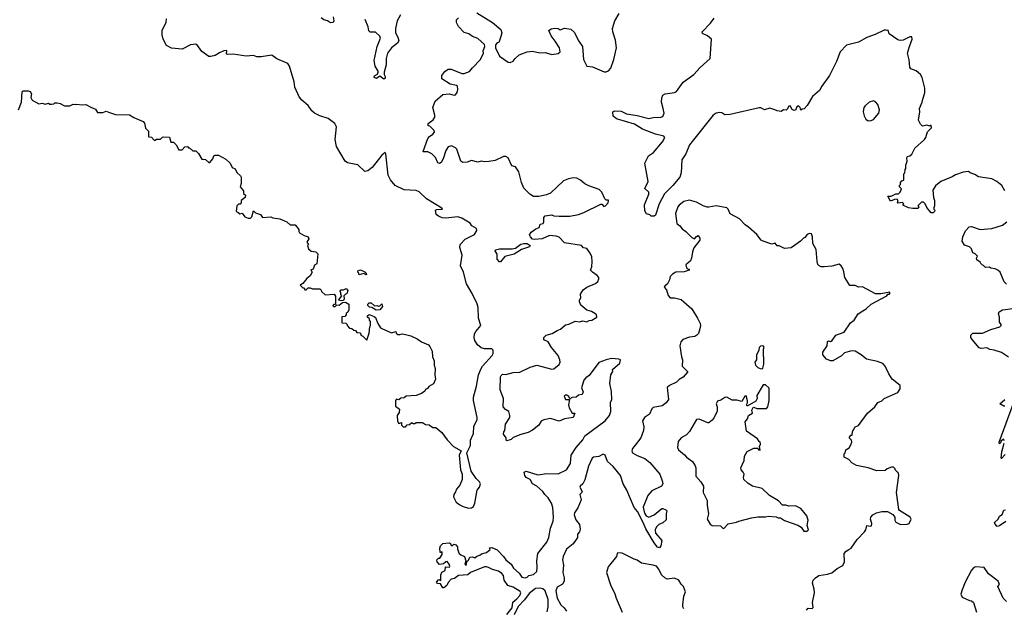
# Model space of a CAD drawing. Extents: x 2293878 to 2522763, y 823964 to 1006972.
# Tile 315 of 407: x 2391186 to 2400401, y 969541 to 975047. Entities that reach past the tile are written whole.
import ezdxf

# ---------------------------------------------------------------- set-up
doc = ezdxf.new("R2010")
doc.units = 0

msp = doc.modelspace()

# ---------------------------------------------------------------- linework, layer by layer
at = {"layer": '0CON20XD'}
for points in [[(2394795, 972103.3), (2394845, 972091.2), (2394905, 972062.5), (2394945, 972034.3), (2395011.2, 972005), (2395025, 971991.2), (2395045.7, 971945), (2395050, 971895), (2395064, 971855), (2395064.2, 971815), (2395074, 971785), (2395070, 971725), (2395076, 971685), (2395057.7, 971642.3), (2395015, 971617.5), (2395003, 971597), (2394983.6, 971586.4), (2394976.4, 971573.6), (2394945, 971550), (2394895, 971532.5), (2394803, 971527), (2394785, 971510), (2394751.7, 971508.3), (2394735, 971490), (2394711.7, 971498.3), (2394702.5, 971485), (2394703, 971433), (2394740, 971405), (2394737.5, 971372.5), (2394720, 971345), (2394723, 971293), (2394735, 971270), (2394758.3, 971278.3), (2394760, 971255), (2394775, 971240), (2394795, 971240), (2394811.7, 971258.3), (2394835, 971260), (2394855, 971280), (2394865, 971270), (2394885, 971270), (2394895, 971280), (2394955, 971280), (2394985, 971260), (2395017, 971257), (2395053, 971233), (2395081.7, 971231.7), (2395137.5, 971185), (2395185, 971117.5), (2395246.1, 971056.1), (2395317.5, 971015), (2395300, 970975), (2395311.2, 970835), (2395326.2, 970795), (2395326.7, 970745), (2395305.9, 970694.1), (2395272.5, 970655), (2395265, 970630), (2395247.5, 970605), (2395246.2, 970585), (2395270, 970535), (2395305, 970507.8), (2395335, 970493.6), (2395385, 970477.9), (2395415, 970479.5), (2395431.5, 970495), (2395446.2, 970525), (2395466.7, 970645), (2395487.8, 970675), (2395498.1, 970705), (2395490, 970725), (2395458.9, 970755), (2395411.4, 970825), (2395370, 970995), (2395404.6, 971065), (2395405.3, 971115), (2395432.1, 971175), (2395434.7, 971245), (2395466.2, 971305), (2395467.3, 971325), (2395433.7, 971485), (2395433.6, 971515), (2395462.3, 971617.7), (2395480, 971725), (2395503.4, 971785), (2395518.2, 971805), (2395606.2, 971905), (2395615.5, 971925), (2395615.5, 971955.5), (2395605, 971967.5), (2395535, 971967.2), (2395505, 971977.6), (2395470, 972005), (2395444.7, 972045), (2395438.4, 972075), (2395442.8, 972107.3), (2395455, 972130), (2395501.8, 972185), (2395478.8, 972255), (2395477.5, 972355), (2395468.2, 972388.2), (2395421.4, 972485), (2395365.9, 972575), (2395338.1, 972685), (2395311.5, 972745), (2395326.2, 972845), (2395304.3, 972915), (2395308.6, 972945), (2395355, 972993.5), (2395443.5, 973036.5), (2395464.2, 973075), (2395460.8, 973095), (2395417.5, 973117.5), (2395401.8, 973145), (2395325, 973189.6), (2395285, 973204.5), (2395175, 973191.5), (2395140, 973195), (2395105, 973208.9), (2395083.3, 973225), (2395075.8, 973264.2), (2395088.6, 973271.4), (2395142.5, 973275), (2395136, 973285), (2394992.2, 973372.2), (2394925.8, 973435.8), (2394895, 973448.1), (2394784.5, 973454.5), (2394699.5, 973495), (2394655, 973548.1), (2394633.6, 973593.6), (2394612, 973792), (2394605, 973803.3), (2394575, 973781.2), (2394484.4, 973665.6), (2394445, 973632.7), (2394415, 973628.5), (2394349, 973689), (2394300.3, 973699.7), (2394255, 973708.4), (2394233.1, 973723.1), (2394152.1, 973862.1), (2394137.6, 973925), (2394150, 974045), (2394135, 974077.5), (2394071.7, 974121.7), (2393995, 974147.5), (2393945, 974172.5), (2393920, 974195), (2393885, 974243.8), (2393825.8, 974295), (2393800.8, 974325), (2393761.9, 974415), (2393754.2, 974465), (2393712.4, 974612.4), (2393695.8, 974635.8), (2393591.7, 974681.7), (2393545, 974716.7), (2393445, 974698.8), (2393405, 974701.2), (2393375, 974713.3), (2393305, 974706.7), (2393183.6, 974723.6), (2393135, 974720), (2393122.5, 974725), (2393125, 974757.5), (2393095, 974756), (2393055, 974737.5), (2393015, 974711.4), (2392975, 974702), (2392955, 974703.8), (2392889.1, 974749.1), (2392845, 974813.8), (2392835, 974818.6), (2392785, 974812.9), (2392705, 974771.8), (2392605, 974780.8), (2392559.5, 974805), (2392527.1, 974865), (2392518.2, 974905), (2392520, 974945), (2392555.8, 975025), (2392560, 975055)], [(2394120, 975075), (2394126.7, 975035), (2394118.3, 975021.7), (2394095, 975017.5), (2394065, 975037.5), (2394032.5, 975045), (2394007.5, 975065)], [(2394748.9, 975091.1), (2394717.1, 975035), (2394704.2, 974965), (2394704.2, 974925), (2394725.8, 974885), (2394735, 974850), (2394721.2, 974828.8), (2394666, 974785), (2394626.7, 974735), (2394616.7, 974685), (2394616.7, 974625), (2394597.5, 974555), (2394597.5, 974535), (2394607.5, 974515), (2394605, 974500), (2394595, 974490), (2394555, 974517.5), (2394525, 974497.5), (2394502.5, 974505), (2394505, 974522.5), (2394533.3, 974536.7), (2394541.2, 974555), (2394542, 974565), (2394512.6, 974612.6), (2394503.3, 974665), (2394531.2, 974795), (2394561.2, 974875), (2394555, 974892.5), (2394515, 974930), (2394465, 974930), (2394453.8, 974943.8), (2394448.3, 974981.7), (2394419.2, 975049.2)], [(2395205, 969952.5), (2395185, 969977.5), (2395173, 969977), (2395151.7, 969958.3), (2395115, 969950), (2395092.5, 969975), (2395090, 969995), (2395105, 970010), (2395118.3, 970011.7), (2395140, 970045), (2395140, 970065), (2395135, 970070), (2395125, 970060), (2395120, 970065), (2395116.7, 970105), (2395123.8, 970125), (2395145, 970146.7), (2395205, 970152.5), (2395216.4, 970146.4), (2395225, 970130), (2395235, 970130), (2395248.3, 970141.7), (2395266.4, 970136.4), (2395282.5, 970115), (2395282.5, 970095), (2395300, 970055), (2395315, 970040), (2395350, 970025), (2395360, 969985), (2395352.5, 969955), (2395365, 969942.5), (2395370, 969975), (2395385, 969990), (2395400, 970020), (2395425, 970022.5), (2395446.7, 970013.3), (2395465, 970030), (2395491.7, 970038.3), (2395508.3, 970051.7), (2395555, 970062.5), (2395588.3, 970091.7), (2395581.7, 970108.3), (2395605, 970110), (2395655, 970086.7), (2395715, 970026.7), (2395735, 969993.3), (2395785, 969953.8), (2395805.9, 969915.9), (2395859.7, 969869.7), (2395885, 969832.5), (2395915, 969826.7), (2395935, 969833.3), (2395952.3, 969847.7), (2395995, 969858), (2396025.6, 969884.4), (2396030, 969925), (2396024.5, 969985.5), (2396035.6, 970055), (2396119.3, 970160.7), (2396137.1, 970205), (2396155, 970291.2), (2396177.1, 970355), (2396181.4, 970395), (2396173.8, 970485), (2396163.3, 970525), (2396132.5, 970575), (2396100, 970605), (2396082.5, 970635), (2396025, 970683.3), (2395984.3, 970704.3), (2395962.5, 970745), (2395924.3, 970764.3), (2395912, 970785), (2395907.5, 970815), (2395925, 970823.3), (2396035, 970788.8), (2396117.7, 970802.3), (2396225, 970799.4), (2396303.8, 970835), (2396340, 970895), (2396346.7, 970975), (2396394, 971046), (2396455, 971118), (2396474.5, 971155.5), (2396665, 971296), (2396705.7, 971344.3), (2396718.8, 971381.2), (2396716.2, 971465), (2396726, 971495), (2396725, 971570), (2396708.8, 971645), (2396718, 971725), (2396736.7, 971755), (2396733.3, 971775), (2396803.3, 971835), (2396807.5, 971865), (2396793, 971873), (2396725, 971876.7), (2396675, 971866), (2396605, 971840.6), (2396515, 971720), (2396483, 971697), (2396465.5, 971674.5), (2396442.5, 971605), (2396458.8, 971565), (2396449.2, 971540.8), (2396416.4, 971533.6), (2396395, 971516.7), (2396355.9, 971514.1), (2396335, 971500), (2396325, 971522.5), (2396305, 971533.8), (2396290, 971535), (2396281.2, 971525), (2396295, 971493.3), (2396330, 971495), (2396322.9, 971445), (2396328.1, 971415), (2396355, 971367.5), (2396380, 971365), (2396365, 971326.7), (2396285, 971314.2), (2396235, 971292), (2396155, 971315.8), (2396090, 971305), (2396067, 971293), (2396043.3, 971255), (2395985, 971208.8), (2395943.9, 971186.1), (2395876.4, 971166.4), (2395805, 971138.8), (2395785, 971120), (2395745, 971107.5), (2395737.5, 971115), (2395737.5, 971135), (2395715, 971170), (2395718.3, 971191.7), (2395727.5, 971205), (2395732.5, 971265), (2395772.5, 971325), (2395772.5, 971345), (2395763, 971383), (2395731.2, 971401.2), (2395710, 971425), (2395712.5, 971505), (2395683.8, 971585), (2395686.7, 971705), (2395691.7, 971718.3), (2395705, 971732.5), (2395735, 971727.5), (2395805, 971746), (2395865, 971748.8), (2395962.7, 971797.3), (2396025, 971815.6), (2396165, 971778), (2396185, 971781.2), (2396235, 971823.3), (2396244, 971845), (2396240, 971865), (2396223.8, 971905), (2396162.1, 971982.1), (2396132.5, 972035), (2396091.7, 972051.7), (2396090, 972075), (2396112.5, 972095), (2396169.1, 972110.9), (2396215, 972140), (2396248.3, 972151.7), (2396295, 972194), (2396325, 972198.8), (2396383.9, 972226.1), (2396425, 972220), (2396455, 972230), (2396495, 972220), (2396515, 972232.5), (2396540, 972235), (2396586.7, 972265), (2396582.5, 972285), (2396569.3, 972299.3), (2396537.7, 972317.7), (2396495, 972330), (2396437, 972377), (2396423.6, 972406.4), (2396423.8, 972425), (2396436.7, 972445), (2396435, 972480), (2396460.5, 972519.5), (2396494.1, 972545.9), (2396575, 972580), (2396595, 972598.8), (2396606.8, 972623.2), (2396605.4, 972635.4), (2396590.8, 972655), (2396546.2, 972685), (2396528.8, 972705), (2396540, 972735), (2396542.5, 972785), (2396539.3, 972829.3), (2396523.6, 972863.6), (2396495, 972907.5), (2396461.7, 972911.7), (2396445, 972936.2), (2396285, 972960), (2396235, 973012.5), (2396205, 973023.3), (2396145, 973029.2), (2396075, 972997.5), (2396005, 972990), (2395985, 972995.6), (2395965.8, 973015), (2395958, 973035), (2395971.5, 973058.5), (2396015, 973091.2), (2396046.4, 973103.6), (2396057, 973133), (2396085, 973141.2), (2396092, 973155), (2396092, 973198), (2396105, 973212), (2396165, 973221.2), (2396186.2, 973213.8), (2396235, 973210), (2396335, 973210), (2396415, 973226.2), (2396465, 973243.3), (2396625, 973322.5), (2396635, 973320), (2396651.2, 973301.2), (2396667.5, 973305), (2396692.5, 973335), (2396697.5, 973355), (2396695, 973360), (2396675, 973360), (2396661.7, 973371.7), (2396632.5, 973435), (2396608.3, 973458.3), (2396511.7, 973491.7), (2396475, 973512.5), (2396435, 973547.5), (2396400, 973565), (2396365, 973567.5), (2396320.7, 973559.3), (2396275, 973540), (2396155, 973423.3), (2396115, 973407.5), (2396045, 973393.3), (2395995, 973392.5), (2395960, 973415), (2395905, 973470), (2395883, 973523), (2395856.7, 973625), (2395825, 973670), (2395790.7, 973680.7), (2395757.5, 973755), (2395737, 973767), (2395715, 973767.5), (2395635, 973730), (2395575, 973720), (2395535, 973717.5), (2395505, 973723.3), (2395475, 973713.3), (2395415, 973728.8), (2395375, 973714), (2395331.7, 973711.7), (2395315, 973722.5), (2395277, 973837), (2395265, 973850), (2395226.4, 973866.4), (2395195, 973856.7), (2395172.5, 973825), (2395148.8, 973745), (2395129.2, 973710.8), (2395115, 973703.3), (2395098.3, 973708.3), (2395077.3, 973757.3), (2395042.3, 973792.3), (2395005, 973810), (2394965, 973810), (2394962.5, 973815), (2395004, 973935), (2395020, 973955), (2395052.5, 973975), (2395067.5, 973995), (2395065, 974010), (2395035, 974042.5), (2395025, 974052.5), (2395010, 974055), (2395010, 974075), (2395055, 974110), (2395070, 974135), (2395071.2, 974155), (2395052.5, 974225), (2395073.8, 974285), (2395145, 974346.2), (2395205, 974353.8), (2395252.3, 974342.3), (2395265.7, 974344.3), (2395278.8, 974365), (2395286.7, 974395), (2395282.5, 974425), (2395275, 974432.5), (2395215, 974443.3), (2395137.5, 974495), (2395136.7, 974525), (2395165, 974563.3), (2395195, 974583.8), (2395225, 974583.3), (2395325, 974542.5), (2395345, 974542.5), (2395395, 974562.5), (2395424.2, 974595.8), (2395497.5, 974675), (2395526.7, 974735), (2395523.3, 974755), (2395537.5, 974795), (2395536.7, 974815), (2395475, 974872.5), (2395425, 974890), (2395390, 974915), (2395345, 974927.5), (2395293.9, 974983.9), (2395275, 975020), (2395273.3, 975045), (2395292.5, 975065)], [(2395465, 975111.2), (2395610.7, 975020.7), (2395687.5, 974955), (2395697.5, 974925), (2395689.3, 974890.7), (2395670, 974835), (2395655, 974830), (2395639.3, 974810.7), (2395640, 974785), (2395677, 974707), (2395758.3, 974648.3), (2395775, 974647.5), (2395805, 974660), (2395823.3, 974685), (2395861.7, 974718.3), (2395935, 974746.7), (2395985, 974753.3), (2396055, 974736.7), (2396105, 974738.8), (2396165, 974720), (2396225, 974730.8), (2396242.5, 974745), (2396236.4, 974785), (2396197.6, 974847.6), (2396158.8, 974895), (2396137.5, 974945), (2396158.3, 974961.7), (2396195, 974967.5), (2396224.2, 974964.2), (2396245, 974953.3), (2396285, 974967.5), (2396345, 974957.5), (2396375, 974930), (2396417.5, 974845), (2396452.5, 974795), (2396463.9, 974676.1), (2396495, 974612.5), (2396546.4, 974606.4), (2396655, 974560), (2396675, 974560), (2396695, 974570), (2396717.5, 974595), (2396746.7, 974675), (2396771.2, 974785), (2396763.3, 974855), (2396736.7, 974935), (2396733.3, 974965), (2396756.7, 975035), (2396796.7, 975105)], [(2399741.7, 973288.3), (2399740, 973275), (2399750, 973265), (2399748.3, 973251.7), (2399735, 973240), (2399715, 973240), (2399675, 973290), (2399660, 973325), (2399645, 973340), (2399625, 973340), (2399590, 973305), (2399600, 973295), (2399595, 973280), (2399545, 973280), (2399505, 973287.5), (2399451.7, 973311.7), (2399460, 973325), (2399447, 973337), (2399405, 973330), (2399400, 973335), (2399407.5, 973355), (2399397, 973367), (2399373.6, 973366.4), (2399335, 973350), (2399310, 973395), (2399343, 973397), (2399385, 973416.7), (2399411.7, 973418.3), (2399427.5, 973435), (2399440, 973465), (2399420, 973485), (2399420, 973495), (2399430, 973505), (2399430, 973525), (2399441.7, 973538.3), (2399460, 973545), (2399460, 973605), (2399470, 973615), (2399473, 973647), (2399480, 973655), (2399480, 973685), (2399492.5, 973725), (2399487.5, 973755), (2399495, 973767.5), (2399516.1, 973773.9), (2399535, 973790), (2399562.5, 973845), (2399655, 973927.5), (2399666.7, 973945), (2399683, 973997), (2399720, 974035), (2399715, 974060), (2399705, 974050), (2399675, 974060), (2399635, 974050), (2399615, 974070), (2399598.3, 974108.3), (2399610, 974185), (2399607, 974217), (2399633.3, 974275), (2399636.7, 974305), (2399656.1, 974363.9), (2399656.1, 974406.1), (2399633.3, 974505), (2399616.7, 974535), (2399575, 974570), (2399525.9, 974585.9), (2399515, 974602.5), (2399510.7, 974670.7), (2399493.8, 974735), (2399512.3, 974797.7), (2399538.8, 974865), (2399535, 974887.5), (2399515, 974886.7), (2399453, 974857), (2399425, 974852.5), (2399405, 974857.5), (2399322.5, 974915), (2399312.5, 974945), (2399295, 974950), (2399275, 974949.2), (2399191.1, 974908.9), (2399115, 974881.1), (2399035, 974837.8), (2398925, 974810), (2398865, 974747.5), (2398830, 974655), (2398763.3, 974525), (2398692.5, 974425), (2398672.5, 974385), (2398605, 974330), (2398555, 974244), (2398526.4, 974213.6), (2398508.3, 974211.7), (2398495, 974200), (2398490, 974225), (2398475, 974240), (2398459.5, 974230.5), (2398445, 974200), (2398435, 974197.5), (2398415, 974207.5), (2398395, 974240), (2398385, 974237.5), (2398370, 974210), (2398358.3, 974201.7), (2398335, 974202.5), (2398311.7, 974188.3), (2398275, 974193.3), (2398252.5, 974205), (2398205, 974220), (2398155, 974203.8), (2398122.5, 974222.5), (2398105, 974223.3), (2397835, 974161.2), (2397785, 974156), (2397755.7, 974175.7), (2397735, 974179.2), (2397705, 974172), (2397675, 974153.8), (2397455.4, 973875), (2397418.9, 973791.1), (2397383.1, 973735), (2397377.5, 973615), (2397364.4, 973575), (2397298.9, 973495), (2397221.8, 973418.2), (2397172, 973325), (2397135, 973220), (2397125, 973210), (2397095, 973210), (2397081.7, 973221.7), (2397051.7, 973231.7), (2397035, 973260), (2397032.5, 973315), (2397073.8, 973415), (2397072.5, 973435), (2397037, 973467), (2397068.8, 973535), (2397037.5, 973705), (2397071.2, 973775), (2397117.1, 973805), (2397201.2, 973905), (2397222.5, 973945), (2397215, 973956.7), (2397135.9, 973975.9), (2397013.4, 974023.4), (2396939.5, 974069.5), (2396770.9, 974120.9), (2396740, 974145), (2396736.2, 974185), (2396755, 974195.5), (2396815, 974192.9), (2396865, 974167.1), (2396965, 974151.1), (2397075, 974124.4), (2397115, 974132.5), (2397185, 974134.2), (2397205, 974142), (2397218.1, 974171.9), (2397207.8, 974215), (2397193.4, 974276.6), (2397194.5, 974315), (2397205, 974342), (2397225.5, 974354.5), (2397314.4, 974365.6), (2397332, 974375), (2397396.4, 974463.6), (2397494.3, 974535), (2397555, 974600), (2397648, 974685), (2397660, 974865), (2397622.5, 974895), (2397577, 974917), (2397572.5, 974935), (2397650.8, 975015), (2397685, 975060)], [(2391175, 974202.5), (2391201.2, 974275), (2391208.3, 974371.7), (2391218.3, 974381.7), (2391265, 974382.5), (2391282.5, 974375), (2391296.2, 974355), (2391290.7, 974319.3), (2391303.9, 974293.9), (2391365, 974260), (2391395, 974267.5), (2391425, 974257.5), (2391455, 974267.5), (2391468.3, 974258.3), (2391485, 974257.5), (2391505, 974260), (2391515, 974270), (2391535, 974270), (2391565, 974263.3), (2391605, 974242.5), (2391635, 974240), (2391655, 974240), (2391685, 974257.5), (2391705, 974252.5), (2391715, 974257.5), (2391775, 974250), (2391805, 974252.5), (2391851.7, 974228.3), (2391895, 974210), (2391915, 974180), (2391965, 974177.5), (2391995, 974192.5), (2392025, 974177.5), (2392081.7, 974161.7), (2392215, 974157.5), (2392253.3, 974133.3), (2392340, 974095), (2392355, 974080), (2392363, 974033), (2392390, 974005), (2392390, 973955), (2392395, 973950), (2392418.3, 973948.3), (2392445, 973920), (2392455, 973920), (2392465, 973930), (2392505, 973930), (2392523, 973947), (2392535, 973950), (2392587, 973947), (2392601.7, 973901.7), (2392625, 973900), (2392650, 973875), (2392675, 973830), (2392705, 973830), (2392731.7, 973858.3), (2392755, 973860), (2392765, 973850), (2392775, 973850), (2392805, 973820), (2392835, 973820), (2392860, 973795), (2392891.7, 973741.7), (2392925, 973740), (2392955, 973710), (2392965, 973710), (2392992.5, 973745), (2393003.3, 973775), (2393015, 973780), (2393045, 973780), (2393115, 973744), (2393156.7, 973705), (2393173.3, 973665), (2393201.7, 973651.7), (2393216.7, 973616.7), (2393252.5, 973585), (2393257.5, 973575), (2393258.8, 973515), (2393248.8, 973485), (2393280, 973445), (2393281.7, 973421.7), (2393300, 973405), (2393297.5, 973385), (2393260, 973355), (2393257, 973333), (2393248.3, 973321.7), (2393235, 973320), (2393217.5, 973305), (2393211.7, 973251.7), (2393227, 973247), (2393245, 973230), (2393268.3, 973238.3), (2393291.7, 973201.7), (2393325, 973190), (2393345, 973190), (2393358.3, 973201.7), (2393375, 973260), (2393391.7, 973241.7), (2393440, 973225), (2393458.3, 973198.3), (2393535, 973202.5), (2393555, 973192.5), (2393620, 973185), (2393687, 973157), (2393718.3, 973128.3), (2393765, 973127.5), (2393797.5, 973085), (2393797.5, 973065), (2393805, 973052.5), (2393848.3, 973028.3), (2393886.4, 973016.4), (2393891.7, 972998.3), (2393872.5, 972965), (2393890, 972945), (2393880, 972935), (2393890, 972905), (2393915, 972882.5), (2393957, 972877), (2393977, 972857), (2393967, 972763), (2393945, 972750), (2393936.7, 972723.3), (2393925, 972710), (2393911.7, 972708.3), (2393922.5, 972685), (2393905, 972650), (2393873.6, 972626.4), (2393835, 972580), (2393810, 972565), (2393835, 972540), (2393848.3, 972538.3), (2393855, 972520), (2393868.3, 972521.7), (2393885, 972540), (2393905, 972540), (2393925, 972530), (2393995, 972530), (2394008.3, 972518.3), (2394010, 972505), (2394045, 972473.3), (2394128.3, 972478.3), (2394141.7, 972461.7), (2394142.5, 972395), (2394137.5, 972382.5), (2394125, 972382.5), (2394117.5, 972375), (2394123, 972363), (2394137, 972363), (2394155, 972380), (2394175, 972377.5), (2394208.3, 972401.7), (2394235, 972403.3), (2394265, 972386.2), (2394267, 972333), (2394258.3, 972311.7), (2394241.7, 972298.3), (2394240, 972285), (2394228.3, 972271.7), (2394201.7, 972268.3), (2394200, 972215), (2394205, 972210), (2394238.3, 972208.3), (2394250, 972195), (2394250, 972185), (2394271.7, 972161.7), (2394295, 972160), (2394311.7, 972141.7), (2394328.3, 972138.3), (2394341.7, 972121.7), (2394368.3, 972118.3), (2394380, 972105), (2394380, 972095), (2394398.3, 972088.3), (2394435, 972050), (2394457.5, 972115), (2394462.5, 972175), (2394470, 972185), (2394470, 972225), (2394460, 972235), (2394458.3, 972248.3), (2394440, 972265), (2394441.7, 972278.3), (2394455, 972290), (2394501.7, 972271.7), (2394515, 972260), (2394536.4, 972206.4), (2394562.5, 972165), (2394575, 972157.5), (2394665, 972118), (2394705, 972130), (2394710, 972115), (2394725, 972103.3), (2394745, 972101.2), (2394765, 972107.5), (2394795, 972103.3)], [(2399125, 974101.2), (2399155, 974103.8), (2399176.2, 974115), (2399225, 974172.5), (2399233.3, 974205), (2399217.5, 974255), (2399195, 974277.5), (2399175, 974286.7), (2399135, 974276.7), (2399098.3, 974241.7), (2399086.7, 974225), (2399080, 974185), (2399088.3, 974148.3), (2399106.1, 974116.1), (2399125, 974101.2)], [(2400404.2, 973445), (2400377.5, 973495), (2400331.2, 973535), (2400285, 973558.6), (2400158.3, 973578.3), (2400125, 973600), (2400080, 973615), (2400065, 973627.5), (2400015, 973620), (2399944.1, 973595.9), (2399913.9, 973576.1), (2399806.4, 973533.6), (2399757, 973493), (2399733, 973453), (2399737.5, 973385), (2399747.5, 973355), (2399747.5, 973305), (2399741.7, 973288.3)], [(2398550, 969525), (2398565, 969542.5), (2398601.7, 969538.3), (2398611.7, 969548.3), (2398604, 969595), (2398623.1, 969685), (2398620.9, 969720.9), (2398604.3, 969775), (2398612.5, 969805), (2398633, 969827), (2398665, 969847.1), (2398745, 969860), (2398785, 969873.3), (2398835, 969912), (2398887.9, 969942.1), (2398904.2, 969975), (2398901.1, 970055), (2398919.2, 970075), (2398945, 970090), (2398966.2, 970105), (2399025, 970183.3), (2399091.2, 970255), (2399103.9, 970276.1), (2399113.6, 970316.4), (2399145, 970308.8), (2399157.3, 970312.7), (2399161.2, 970335), (2399148.8, 970375), (2399151.2, 970395), (2399170, 970415), (2399204.4, 970435.6), (2399255, 970446.9), (2399306, 970446), (2399357.7, 970417.7), (2399376.7, 970395), (2399376.7, 970365), (2399385, 970347.5), (2399430, 970325), (2399493, 970327), (2399510, 970335), (2399528, 970375), (2399520, 970395), (2399420, 970455), (2399412.5, 970465), (2399392.5, 970625), (2399412.5, 970785), (2399410, 970805), (2399380, 970835), (2399380, 970845), (2399365, 970860), (2399345, 970860), (2399303, 970847), (2399285, 970830), (2399207, 970827), (2399126.4, 970856.4), (2399018.3, 970878.3), (2398975, 970902.5), (2398945, 970932.5), (2398902.5, 970955), (2398903.3, 970985), (2398912.5, 970995), (2398917.5, 971025), (2398949.3, 971040.7), (2398965, 971070), (2398972.5, 971095), (2398970, 971115), (2398950, 971135), (2398965, 971160), (2398978.3, 971161.7), (2398980, 971195), (2398993.3, 971216.7), (2399005, 971237.5), (2399035, 971250), (2399120, 971365), (2399187.5, 971425), (2399217.5, 971465), (2399255, 971483.3), (2399276.4, 971503.6), (2399405, 971560), (2399427.5, 971595), (2399426.1, 971626.1), (2399352.5, 971685), (2399320, 971735), (2399286.1, 971806.1), (2399265, 971830), (2399215, 971850), (2399110.5, 971870.5), (2399062.3, 971912.3), (2399005.8, 971945.8), (2398971.7, 971948.3), (2398905, 971930), (2398876.9, 971903.1), (2398795, 971857.5), (2398775, 971857.5), (2398735, 971872.5), (2398703, 971913), (2398703, 971937), (2398742.5, 971995), (2398745, 972037.5), (2398755, 972042.5), (2398775, 972037.5), (2398790, 972045), (2398823.9, 972096.1), (2398902.5, 972125), (2398960, 972210), (2398995, 972236.7), (2399032, 972295), (2399077.3, 972322.7), (2399109.1, 972340.9), (2399155, 972386.7), (2399300, 972465), (2399311.7, 972478.3), (2399325, 972480), (2399330, 972485), (2399328.3, 972498.3), (2399245, 972482.5), (2399195, 972482.5), (2399075, 972546.7), (2399035, 972543.8), (2399005, 972562), (2398955, 972561.2), (2398909.2, 972635), (2398899.7, 972689.7), (2398888.3, 972718.3), (2398873.3, 972745), (2398855, 972760), (2398785, 972742.5), (2398715.7, 972734.3), (2398685.8, 972735.8), (2398666.7, 972745), (2398656.1, 972756.1), (2398648.8, 972785), (2398638.3, 972898.3), (2398610, 972955), (2398606.2, 973015), (2398595, 973042.5), (2398575, 973046.7), (2398555, 973037.5), (2398535, 973010), (2398520, 973005), (2398492.5, 972975), (2398405, 972912.5), (2398345, 972907.5), (2398295, 972932.5), (2398275, 972932.5), (2398255, 972957.5), (2398225, 972947.5), (2398142.5, 972975), (2398126.1, 972986.1), (2398085, 973037.5), (2398006.1, 973106.1), (2397975, 973127.5), (2397923.6, 973183.6), (2397835, 973230), (2397816.7, 973275), (2397805, 973286.7), (2397703.9, 973306.1), (2397635, 973292.9), (2397620, 973295), (2397582.5, 973305), (2397518.8, 973338.8), (2397455, 973357.5), (2397402.5, 973345), (2397357.3, 973312.7), (2397345, 973296.7), (2397322.9, 973235), (2397335, 973141.2), (2397365, 973118.8), (2397385, 973091.2), (2397420, 973065), (2397475, 973008.8), (2397501.7, 972998.3), (2397520.7, 973019.3), (2397537, 973027), (2397552.5, 973005), (2397552.5, 972985), (2397496.1, 972913.9), (2397481.2, 972875), (2397473.8, 972815), (2397465, 972792.5), (2397421.2, 972755), (2397425, 972727.5), (2397435, 972717.5), (2397450, 972715), (2397450, 972705), (2397405, 972690), (2397325, 972686.7), (2397295, 972667.5), (2397272.5, 972645), (2397267.5, 972615), (2397247.5, 972575), (2397222.5, 972555), (2397217.5, 972545), (2397240.7, 972520.7), (2397256.1, 972466.1), (2397275, 972446.2), (2397315, 972445.8), (2397375, 972428.6), (2397475, 972343.8), (2397530.8, 972255), (2397552.9, 972205), (2397557.1, 972185), (2397552.5, 972155), (2397539.1, 972110.9), (2397523.8, 972095), (2397505, 972083.1), (2397454, 972076), (2397392.5, 972055), (2397373.3, 972035), (2397362.5, 971995), (2397378, 971895), (2397390, 971865), (2397387, 971807), (2397435, 971757.5), (2397435, 971750), (2397395.7, 971704.3), (2397357.7, 971682.3), (2397332.9, 971657.1), (2397267.5, 971625), (2397245, 971607.5), (2397256.7, 971495), (2397235, 971462.5), (2397197.5, 971435), (2397115, 971418.8), (2397102.5, 971407.5), (2397081.3, 971358.7), (2397034.2, 971325), (2397015.8, 971295), (2397027.9, 971237.9), (2397024.2, 971205), (2396999.2, 971135), (2396957.3, 971082.7), (2396919.4, 971035), (2396914.4, 971015), (2396922.5, 970995), (2396965, 970969.2), (2397035, 970943.8), (2397084, 970904), (2397176.7, 970795), (2397203, 970723), (2397203.3, 970705), (2397192.5, 970685), (2397100.9, 970639.1), (2397064.6, 970595.4), (2397022.3, 970487.7), (2397032.1, 970432.1), (2397047.5, 970405), (2397075, 970393.8), (2397125, 970416.2), (2397195, 970474), (2397205.9, 970475.9), (2397233.6, 970463.6), (2397243, 970453), (2397236.2, 970425), (2397235, 970367.5), (2397205, 970340), (2397167.5, 970325), (2397146.4, 970303.6), (2397133.9, 970276.1), (2397136.2, 970245), (2397194.3, 970175), (2397185.8, 970125), (2397175, 970108), (2397155, 970111.9), (2397124.4, 970155), (2397044.5, 970284.5), (2397025, 970336.2), (2396966.2, 970446.2), (2396936.9, 970485), (2396867.4, 970647.4), (2396834.7, 970704.7), (2396810, 970785), (2396739.1, 970869.1), (2396686.2, 970915), (2396665, 970972.5), (2396645, 970982), (2396605, 970960), (2396555, 970954), (2396543.7, 970946.3), (2396508.7, 970871.3), (2396475, 970743.8), (2396455, 970706.2), (2396430, 970685), (2396429.2, 970675), (2396450, 970635), (2396446.9, 970623.1), (2396428.8, 970605), (2396441.2, 970555), (2396408.1, 970481.9), (2396379.4, 970435), (2396375.6, 970415), (2396389.7, 970369.7), (2396424.2, 970325), (2396432.7, 970282.7), (2396425.8, 970255), (2396407.5, 970235), (2396405.8, 970205), (2396395, 970183.8), (2396366.2, 970145), (2396304.2, 970095), (2396272, 970025), (2396267.1, 969995), (2396276, 969945), (2396267.5, 969875), (2396281.2, 969825), (2396281.2, 969795), (2396265, 969766.7), (2396215, 969740), (2396204.4, 969704.4), (2396216.2, 969635), (2396250, 969575), (2396282.5, 969545), (2396302.5, 969515)], [(2400421.7, 972571.7), (2400400, 972595), (2400362.5, 972685), (2400340, 972705), (2400315, 972717.5), (2400275, 972722.5), (2400261.7, 972731.7), (2400225, 972730), (2400207, 972747), (2400195, 972750), (2400180, 972765), (2400175, 972780), (2400145, 972800), (2400140, 972815), (2400150, 972835), (2400126.7, 972856.7), (2400107, 972867), (2400092.5, 972905), (2400075, 972922.5), (2400027, 972937), (2400007.5, 972975), (2400013.3, 973015), (2400038.3, 973071.7), (2400070.7, 973109.3), (2400095, 973112.5), (2400175, 973083.3), (2400285, 973092.5), (2400385, 973124.2), (2400423.3, 973155)], [(2395685, 972782.5), (2395675, 972782.5), (2395655, 972807.5), (2395653.3, 972855), (2395636.7, 972885), (2395637.5, 972895), (2395675, 972903.8), (2395793.9, 972903.9), (2395825, 972910), (2395875, 972946), (2395905.5, 972954.5), (2395935, 972952.7), (2395963.8, 972935), (2395958.3, 972921.7), (2395882.8, 972897.2), (2395815, 972854), (2395727.5, 972832.5), (2395685, 972782.5)], [(2394425, 972660), (2394405, 972672.5), (2394361.7, 972661.7), (2394360, 972675), (2394350, 972685), (2394355, 972700), (2394375, 972706), (2394415, 972690), (2394427.5, 972675), (2394430, 972665), (2394425, 972660)], [(2394195, 972417.5), (2394170, 972425), (2394200, 972465), (2394190, 972475), (2394190, 972495), (2394182.5, 972505), (2394195, 972520), (2394215, 972520), (2394241.7, 972531.7), (2394257.5, 972512.5), (2394248.3, 972481.7), (2394235, 972480), (2394220, 972465), (2394222.5, 972435), (2394215, 972420), (2394195, 972417.5)], [(2394520.7, 972330.7), (2394480, 972355), (2394458.3, 972358.3), (2394443, 972373), (2394442.5, 972385), (2394455, 972397.5), (2394475, 972400), (2394505, 972370), (2394535, 972372.5), (2394545, 972367.5), (2394555, 972370), (2394575, 972390), (2394582.5, 972365), (2394555, 972332.5), (2394520.7, 972330.7)], [(2400439.5, 971889.5), (2400375, 971933.3), (2400306.4, 971956.4), (2400265, 971962.5), (2400236.4, 971976.4), (2400185, 971970), (2400165, 971977.5), (2400098.8, 972055), (2400087.5, 972075), (2400086.7, 972095), (2400107.5, 972115), (2400195.5, 972114.5), (2400275, 972150), (2400360, 972175), (2400370, 972185), (2400370, 972195), (2400356.4, 972216.4), (2400356.7, 972265), (2400347.5, 972295), (2400352.5, 972315), (2400385, 972332.5), (2400505, 972347.5)], [(2398135, 971782.5), (2398141.7, 971788.3), (2398150, 971825), (2398147.5, 971965), (2398152.5, 971985), (2398145, 971997.5), (2398118.3, 971991.7), (2398105, 971980), (2398103.3, 971955), (2398081.7, 971908.3), (2398081.2, 971865), (2398067, 971843), (2398073.3, 971815), (2398095, 971792.5), (2398115, 971783.3), (2398135, 971782.5)], [(2398525, 970263.3), (2398555, 970264), (2398567.5, 970275), (2398557.1, 970315), (2398563.8, 970365), (2398560, 970385), (2398552.5, 970405), (2398495, 970473.3), (2398445, 970500), (2398385, 970497.5), (2398355, 970507.5), (2398325, 970507.5), (2398287.5, 970545), (2398202.5, 970595), (2398135, 970662.5), (2398045, 970683.3), (2398005, 970707.5), (2397962.5, 970745), (2397960, 970765), (2397966.4, 970796.4), (2397957.5, 970815), (2397937.5, 970835), (2397933.3, 970855), (2397967.5, 970925), (2397970, 970965), (2397993.6, 971006.4), (2398055, 971040), (2398095, 971040), (2398100, 971025), (2398115, 971020), (2398110, 971055), (2398120, 971075), (2398117, 971097), (2398105, 971100), (2398090, 971125), (2397987, 971197), (2397974.3, 971285.7), (2397997.7, 971312.3), (2398007.5, 971345), (2398042.5, 971365), (2398036.7, 971395), (2398050.7, 971419.3), (2398055, 971422.5), (2398085, 971410), (2398175, 971411.4), (2398187.8, 971425), (2398201.4, 971485), (2398199.3, 971599.3), (2398165, 971632.5), (2398145, 971630), (2398083, 971533), (2398087.5, 971505), (2398075, 971480), (2397995, 971433.3), (2397987.5, 971445), (2397997, 971463), (2397997, 971483), (2397985, 971527.5), (2397973.3, 971525), (2397945, 971476.7), (2397898.8, 971488.8), (2397855, 971486.7), (2397805, 971516), (2397785, 971513.8), (2397746.7, 971486.7), (2397715, 971480), (2397703.8, 971455), (2397712.5, 971425), (2397712.5, 971385), (2397685, 971327.5), (2397665, 971300), (2397635, 971276.7), (2397625, 971276.7), (2397545, 971310.8), (2397521.4, 971308.6), (2397455, 971194.2), (2397425.8, 971165), (2397377.5, 971135), (2397349.7, 971100.3), (2397343.1, 971045), (2397351.4, 971025), (2397408.3, 970978.3), (2397426, 970955), (2397483, 970913), (2397508.1, 970875), (2397514.5, 970855), (2397515, 970777.5), (2397562, 970725), (2397584.2, 970685), (2397581.4, 970625), (2397618.3, 970548.3), (2397620, 970505), (2397633.3, 970425), (2397620, 970375), (2397648.3, 970328.3), (2397665, 970316.2), (2397745, 970314), (2397765, 970290), (2397775, 970288.8), (2397815, 970331.2), (2397895, 970346.2), (2397915, 970356.2), (2398035, 970386.7), (2398095, 970396.7), (2398165, 970396.7), (2398195, 970402.5), (2398265, 970397.5), (2398285, 970387.5), (2398305, 970387.5), (2398345, 970362.5), (2398468.3, 970318.3), (2398499.3, 970299.3), (2398525, 970263.3)], [(2400400.7, 971110.7), (2400395, 971122.5), (2400372.5, 971107.5), (2400365, 971087.5), (2400355, 971080), (2400353.6, 971095), (2400495.7, 971485.7)], [(2400405, 971433.3), (2400395, 971432.5), (2400360, 971455), (2400406.7, 971495)], [(2400409.1, 970980.9), (2400375, 970942.5), (2400370, 970945), (2400378.6, 971005), (2400400.8, 971085)], [(2400415, 970353.3), (2400355, 970313.3), (2400335, 970307.5), (2400315, 970327.5), (2400310, 970345), (2400344, 970375), (2400355, 970403.3), (2400380, 970420), (2400395, 970460), (2400413, 970463)], [(2397402.5, 969535), (2397392.5, 969555), (2397392.5, 969575), (2397402.5, 969655), (2397417.5, 969695), (2397397.5, 969745), (2397375, 969767.5), (2397355.8, 969805.8), (2397315, 969821.9), (2397245, 969813.8), (2397223.8, 969825), (2397191.4, 969855), (2397167.9, 969907.9), (2397144, 969935), (2397115.3, 969945.3), (2397005, 969962.2), (2396965, 969990.8), (2396935, 970000), (2396825, 970056.7), (2396785, 970060), (2396777.5, 970055), (2396770, 970025), (2396692.3, 969927.7), (2396678.6, 969875), (2396715, 969760), (2396756.6, 969676.6), (2396767, 969637), (2396825.6, 969505.6)], [(2395745, 969482.9), (2395794.4, 969545), (2395800, 969600), (2395839.6, 969630.4), (2395865, 969661.2), (2395875.6, 969685), (2395869.5, 969699.5), (2395805, 969740), (2395753, 969753), (2395720, 969805), (2395715, 969847.5), (2395698.1, 969868.1), (2395667.6, 969887.6), (2395610, 969905), (2395573.2, 969923.2), (2395555, 969930), (2395535, 969928.8), (2395403.8, 969876.2), (2395380, 969855), (2395292.3, 969847.7), (2395255, 969820), (2395225, 969812.5), (2395195.9, 969784.1), (2395183.3, 969755), (2395155, 969733.3), (2395145, 969732.5), (2395125, 969770), (2395095, 969772.5), (2395087.5, 969785), (2395105, 969807.5), (2395115, 969810), (2395128.3, 969801.7), (2395126.7, 969855), (2395135, 969880), (2395167.5, 969895), (2395171.7, 969928.3), (2395207.5, 969925), (2395212.5, 969935), (2395205, 969952.5)], [(2400420, 969605), (2400390, 969635), (2400340, 969745), (2400356.7, 969765), (2400343.8, 969795), (2400254.1, 969864.1), (2400213.6, 969923.6), (2400135, 969930), (2400115, 969922), (2400095, 969898.1), (2400035, 969786.7), (2400004.8, 969715.2)], [(2396122.2, 969507.8), (2396131.9, 969555), (2396130.8, 969625), (2396104.3, 969704.3), (2396082.4, 969722.4), (2396055, 969731.1), (2396012.8, 969727.2), (2395955, 969680), (2395910.9, 969619.1), (2395852.4, 969557.6), (2395815, 969480)], [(2400004.8, 969715.2), (2399993.6, 969673.6), (2400005, 969646.7), (2400074.1, 969614.1), (2400095, 969610), (2400113.3, 969595), (2400140, 969505)]]:
    msp.add_lwpolyline(points, dxfattribs=at)

doc.saveas('drawing.dxf')
